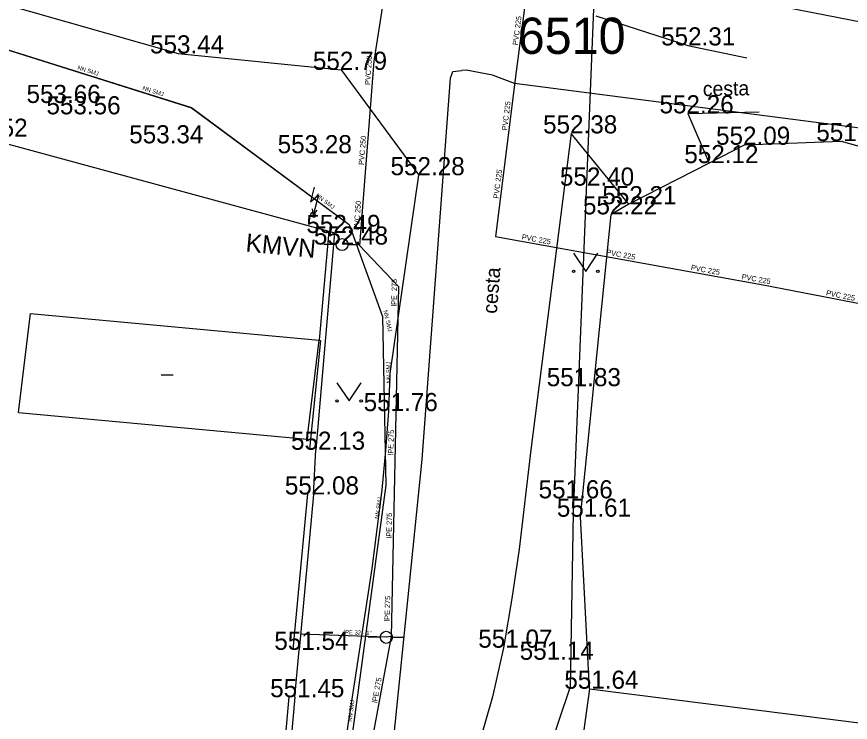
# Model space of a CAD drawing. Extents: x -669393 to -668650, y -1126925 to -1126294.
# Drawn here: x -668927.43 to -668892.94, y -1126476.42 to -1126447.22 of the extents above; entities that cross this region are included whole.
import ezdxf

# ---------------------------------------------------------------- set-up
doc = ezdxf.new("R2010")
doc.units = 0
for name, color, linetype in [('G_Bod_tecka', 7, 'Continuous'), ('G_Bod_vyska', 7, 'Continuous'), ('G_Bodove_pole', 7, 'Continuous'), ('G_Budovy-znacky', 7, 'Continuous'), ('G_Budovy_Objekty', 7, 'Continuous'), ('G_Cesty_Schody', 7, 'Continuous'), ('G_Ploty', 7, 'Continuous'), ('G_Ploty_vstupy', 7, 'Continuous'), ('G_Popisy_povrchu', 7, 'Continuous'), ('G_Poznamky_odkaz', 7, 'Continuous'), ('G_Site-Rozvadece', 7, 'Continuous'), ('G_Site-vodovod', 7, 'Continuous'), ('G_Z_ELsilove_podz_kotovane', 7, 'Continuous'), ('G_Z_PLYNY_podz_geodeticky', 7, 'Continuous'), ('G_Z_SPOJE_podz_geodeticky', 7, 'Continuous'), ('G_Z_SPOJE_podz_priblizne', 7, 'Continuous'), ('G_Z_VODA_podz_kotovane', 7, 'Continuous'), ('G_Zelen-rozhrani', 7, 'Continuous'), ('G_Zelen-Znacky', 7, 'Continuous'), ('Vrstva 26', 7, 'Continuous'), ('Vrstva 4', 7, 'Continuous'), ('Vrstva 5', 7, 'Continuous'), ('Vrstva 6', 7, 'Continuous')]:
    doc.layers.add(name, color=color, linetype=linetype)

msp = doc.modelspace()

# ---------------------------------------------------------------- linework, layer by layer
at = {"layer": 'G_Bod_tecka'}
for p, q in [((-668920.75, -1126448.74), (-668920.75, -1126448.74)), ((-668899.67, -1126448.41), (-668899.67, -1126448.41)), ((-668914.01, -1126449.42), (-668914.01, -1126449.42)), ((-668925.83, -1126450.79), (-668925.83, -1126450.79)), ((-668925.02, -1126451.26), (-668925.02, -1126451.26)), ((-668899.66, -1126451.22), (-668899.66, -1126451.22)), ((-668904.49, -1126452.05), (-668904.49, -1126452.05)), ((-668921.61, -1126452.46), (-668921.61, -1126452.46)), ((-668897.31, -1126452.52), (-668897.31, -1126452.52)), ((-668893.33, -1126452.37), (-668893.33, -1126452.37)), ((-668915.47, -1126452.87), (-668915.47, -1126452.87)), ((-668898.79, -1126453.28), (-668898.79, -1126453.28)), ((-668910.8, -1126453.78), (-668910.8, -1126453.78)), ((-668903.77, -1126454.21), (-668903.77, -1126454.21)), ((-668902.1, -1126454.98), (-668902.1, -1126454.98)), ((-668902.84, -1126455.4), (-668902.84, -1126455.4)), ((-668914.28, -1126456.17), (-668914.28, -1126456.17)), ((-668913.97, -1126456.65), (-668913.97, -1126456.65)), ((-668904.48, -1126462.51), (-668904.48, -1126462.51)), ((-668912.04, -1126463.54), (-668912.04, -1126463.54)), ((-668915.06, -1126465.14), (-668915.06, -1126465.14)), ((-668915.15, -1126466.99), (-668915.15, -1126466.99)), ((-668904.79, -1126467.15), (-668904.79, -1126467.15)), ((-668904.11, -1126467.91), (-668904.11, -1126467.91)), ((-668915.75, -1126473.42), (-668915.75, -1126473.42)), ((-668907.29, -1126473.33), (-668907.29, -1126473.33)), ((-668905.74, -1126473.83), (-668905.74, -1126473.83)), ((-668903.74, -1126475.03), (-668903.74, -1126475.03)), ((-668915.92, -1126475.38), (-668915.92, -1126475.38))]:
    msp.add_line(p, q, dxfattribs=at)
at = {"layer": 'G_Budovy-znacky'}
msp.add_lwpolyline([(-668921.45, -1126462.04), (-668920.95, -1126462.04)], dxfattribs=at)
at = {"layer": 'G_Budovy_Objekty'}
for p, q in [((-668927.36, -1126463.6), (-668926.86, -1126459.5)), ((-668926.86, -1126459.5), (-668914.92, -1126460.6)), ((-668915.41, -1126464.7), (-668914.92, -1126460.6)), ((-668927.36, -1126463.6), (-668915.41, -1126464.7)), ((-668903.74, -1126475.03), (-668904.71, -1126482.16)), ((-668903.74, -1126475.03), (-668857.07, -1126480.95))]:
    msp.add_line(p, q, dxfattribs=at)
at = {"layer": 'G_Cesty_Schody'}
msp.add_line((-668899.66, -1126451.22), (-668896.71, -1126451.16), dxfattribs=at)
for points in [[(-668987.39, -1126472.25), (-668982.11, -1126465.21), (-668976.82, -1126458.17), (-668974.68, -1126455.18), (-668971.59, -1126450.6), (-668970.01, -1126448.32), (-668968.35, -1126446.06), (-668967.69, -1126445.28), (-668967.05, -1126444.67), (-668966.44, -1126444.17), (-668965.31, -1126443.41), (-668964.4, -1126442.92), (-668963.69, -1126442.59), (-668962.6, -1126442.18), (-668961.48, -1126441.85), (-668960.45, -1126441.61), (-668958.64, -1126441.32), (-668957.27, -1126441.2), (-668956.25, -1126441.17), (-668954.72, -1126441.24), (-668953.21, -1126441.42), (-668944.59, -1126442.87), (-668935.98, -1126444.4), (-668920.75, -1126448.74)], [(-668903.47, -1126447.19), (-668899.67, -1126448.41), (-668897.23, -1126448.92)], [(-668920.75, -1126448.74), (-668914.01, -1126449.42), (-668910.8, -1126453.78)], [(-668899.66, -1126451.22), (-668898.79, -1126453.28)], [(-668904.49, -1126452.05), (-668906.16, -1126465.14), (-668906.64, -1126469.25), (-668906.94, -1126471.3), (-668907.29, -1126473.33), (-668907.75, -1126475.36), (-668908.61, -1126478.38), (-668909.49, -1126481.39)], [(-668902.1, -1126454.98), (-668904.49, -1126452.05)], [(-668914.37, -1126480.86), (-668913.72, -1126476.53), (-668912.72, -1126470.05), (-668912.31, -1126466.8), (-668912.16, -1126465.17), (-668912.04, -1126463.54), (-668911.98, -1126461.99), (-668910.8, -1126453.78)]]:
    msp.add_lwpolyline(points, dxfattribs=at)
at = {"layer": 'G_Ploty'}
for p, q in [((-668928.88, -1126452.19), (-668914.52, -1126456.1)), ((-668897.31, -1126452.52), (-668893.33, -1126452.37)), ((-668893.33, -1126452.37), (-668855.19, -1126463.12)), ((-668904.11, -1126467.91), (-668902.84, -1126455.4)), ((-668914.28, -1126456.17), (-668915.06, -1126465.14)), ((-668914.52, -1126456.1), (-668914.92, -1126460.6)), ((-668914.52, -1126456.1), (-668914.28, -1126456.17)), ((-668915.4, -1126466.97), (-668916, -1126473.4)), ((-668915.15, -1126466.99), (-668915.75, -1126473.42)), ((-668903.74, -1126475.03), (-668904.11, -1126467.91)), ((-668916.17, -1126475.36), (-668918.4, -1126499.95)), ((-668915.92, -1126475.38), (-668918.16, -1126500.02))]:
    msp.add_line(p, q, dxfattribs=at)
msp.add_lwpolyline([(-668914.92, -1126460.6), (-668914.86, -1126460.62), (-668915.31, -1126465.12)], dxfattribs=at)
at = {"layer": 'G_Ploty_vstupy'}
for p, q in [((-668915.15, -1126466.99), (-668915.06, -1126465.14)), ((-668915.92, -1126475.38), (-668915.75, -1126473.42))]:
    msp.add_line(p, q, dxfattribs=at)
msp.add_lwpolyline([(-668897.31, -1126452.52), (-668898.79, -1126453.28), (-668902.1, -1126454.98), (-668902.84, -1126455.4)], dxfattribs=at)
at = {"layer": 'G_Site-Rozvadece'}
for p, q in [((-668915.117, -1126454.277), (-668915.281, -1126454.881)), ((-668915.281, -1126454.881), (-668914.941, -1126454.585)), ((-668914.941, -1126454.585), (-668915.171, -1126455.429)), ((-668915.213, -1126455.164), (-668915.171, -1126455.429)), ((-668915.171, -1126455.429), (-668915.001, -1126455.222))]:
    msp.add_line(p, q, dxfattribs=at)
msp.add_lwpolyline([(-668915.25, -1126455.34), (-668915.29, -1126455.47), (-668915.09, -1126455.52), (-668915.06, -1126455.4)], close=True, dxfattribs=at)
at = {"layer": 'G_Site-vodovod'}
for points in [[(-668914.22, -1126456.65), (-668914.72, -1126456.65)], [(-668913.72, -1126456.65), (-668913.22, -1126456.65)], [(-668912.39, -1126472.9), (-668912.89, -1126472.9)], [(-668911.89, -1126472.9), (-668911.39, -1126472.9)]]:
    msp.add_lwpolyline(points, dxfattribs=at)
for centre in [(-668913.97, -1126456.65), (-668912.14, -1126472.9)]:
    msp.add_circle(centre, 0.25, dxfattribs=at)
at = {"layer": 'G_Z_ELsilove_podz_kotovane'}
for points in [[(-668937.768, -1126435.562), (-668938.034, -1126437.544), (-668936.385, -1126445.879), (-668920.2, -1126450.985), (-668913.672, -1126455.821), (-668912.303, -1126459.624), (-668912.231, -1126463.116), (-668912.16, -1126466.608), (-668913.439, -1126476.107), (-668914.719, -1126485.605), (-668915.198, -1126491.623), (-668909.273, -1126492.966), (-668905.406, -1126493.033), (-668901.539, -1126493.101), (-668891.807, -1126494.747), (-668882.075, -1126496.394), (-668874.729, -1126498.101), (-668867.382, -1126499.807), (-668863.822, -1126501.698), (-668862.992, -1126507.05), (-668868.356, -1126534.566)], [(-668937.77, -1126435.56), (-668938.03, -1126437.54), (-668936.39, -1126445.88), (-668920.2, -1126450.98), (-668913.67, -1126455.82), (-668912.3, -1126459.62), (-668912.23, -1126463.12), (-668912.16, -1126466.61), (-668913.44, -1126476.11), (-668914.72, -1126485.6), (-668915.2, -1126491.62), (-668909.27, -1126492.97), (-668905.41, -1126493.03), (-668901.54, -1126493.1), (-668891.81, -1126494.75), (-668882.08, -1126496.39), (-668874.73, -1126498.1), (-668867.38, -1126499.81), (-668863.82, -1126501.7), (-668862.99, -1126507.05), (-668868.36, -1126534.57)]]:
    msp.add_lwpolyline(points, dxfattribs=at)
at = {"layer": 'G_Z_PLYNY_podz_geodeticky'}
for points in [[(-668909.49, -1126449.76), (-668909.39, -1126449.49), (-668909.01, -1126449.44)], [(-668753.438, -1126489.793), (-668786.46, -1126477.19), (-668835.12, -1126465.42), (-668887.49, -1126452.48), (-668890.09, -1126452.15), (-668906.83, -1126449.99), (-668907.75, -1126449.64), (-668908.84, -1126449.43), (-668909.01, -1126449.44)], [(-668914.98, -1126503.61), (-668913.83, -1126495.44), (-668912.23, -1126480.98), (-668910.65, -1126465.54), (-668909.49, -1126449.76)]]:
    msp.add_lwpolyline(points, dxfattribs=at)
at = {"layer": 'G_Z_SPOJE_podz_geodeticky'}
msp.add_lwpolyline([(-668913.11, -1126502.62), (-668907.04, -1126482.44), (-668904.52, -1126474.93), (-668904.4, -1126467.75), (-668903.38, -1126442.44), (-668901.53, -1126408.78), (-668897.76, -1126368.98), (-668893.07, -1126321.82), (-668889.79, -1126320.56), (-668870.03, -1126313.47), (-668858.58, -1126310.04), (-668856.57, -1126309.46), (-668855.65, -1126309.36)], dxfattribs=at)
at = {"layer": 'G_Z_SPOJE_podz_priblizne'}
msp.add_lwpolyline([(-668913.11, -1126502.62), (-668907.04, -1126482.44), (-668904.52, -1126474.93), (-668904.4, -1126467.75), (-668903.38, -1126442.44), (-668901.53, -1126408.78), (-668897.76, -1126368.98), (-668893.07, -1126321.82), (-668889.79, -1126320.56), (-668870.03, -1126313.47), (-668858.58, -1126310.04), (-668856.57, -1126309.46), (-668855.65, -1126309.36)], dxfattribs=at)
at = {"layer": 'G_Z_VODA_podz_kotovane'}
for points in [[(-668923.18, -1126430.04), (-668922.75, -1126430.16), (-668922, -1126430.37), (-668921.09, -1126430.63), (-668920.8, -1126430.71), (-668920.06, -1126430.92), (-668919.42, -1126431.16), (-668919.11, -1126431.28), (-668910.33, -1126434.17), (-668912.66, -1126449.06), (-668913.25, -1126456.69), (-668911.63, -1126458.38)], [(-668920.08, -1126430.28), (-668920.02, -1126430.3), (-668904.97, -1126435.12), (-668905.48, -1126439.68), (-668906.77, -1126449.49), (-668907.62, -1126456.31), (-668896.55, -1126458.31), (-668888.7, -1126459.83), (-668874.33, -1126462.67)], [(-668911.63, -1126458.38), (-668911.94, -1126472.87), (-668917.84, -1126504.71), (-668919.43, -1126508.14), (-668925.09, -1126520.35), (-668931.13, -1126532.07), (-668941.27, -1126553.58), (-668941.86, -1126555.28), (-668944.85, -1126563.31), (-668947.04, -1126570.29), (-668952.04, -1126588.69), (-668955.63, -1126601.9), (-668956.77, -1126606.11), (-668961.43, -1126623.79), (-668964.55, -1126637.99), (-668966, -1126644.81), (-668969.29, -1126661.42), (-668971.68, -1126675.88)], [(-668911.94, -1126472.87), (-668912.14, -1126472.9), (-668915.69, -1126472.77)]]:
    msp.add_lwpolyline(points, dxfattribs=at)
at = {"layer": 'G_Zelen-rozhrani'}
msp.add_lwpolyline([(-668902.63, -1126445.45), (-668884.31, -1126449.03)], dxfattribs=at)
at = {"layer": 'G_Zelen-Znacky'}
for points in [[(-668904.39, -1126457.01), (-668903.89, -1126457.76)], [(-668903.89, -1126457.76), (-668903.39, -1126457.01)], [(-668914.18, -1126462.37), (-668913.68, -1126463.12)], [(-668913.68, -1126463.12), (-668913.18, -1126462.37)]]:
    msp.add_lwpolyline(points, dxfattribs=at)
for centre in [(-668904.39, -1126457.76), (-668903.39, -1126457.76), (-668914.18, -1126463.12), (-668913.18, -1126463.12)]:
    msp.add_circle(centre, 0.05, dxfattribs=at)
at = {"layer": 'Vrstva 26'}
for points in [[(-668923.182, -1126430.037), (-668922.754, -1126430.158), (-668922.002, -1126430.37), (-668921.092, -1126430.626), (-668920.804, -1126430.707), (-668920.056, -1126430.918), (-668919.418, -1126431.165), (-668919.112, -1126431.283), (-668910.325, -1126434.169), (-668912.661, -1126449.065), (-668913.252, -1126456.694), (-668911.629, -1126458.384)], [(-668920.076, -1126430.28), (-668920.02, -1126430.3), (-668904.97, -1126435.12), (-668905.48, -1126439.68), (-668906.77, -1126449.49), (-668907.62, -1126456.31), (-668896.55, -1126458.31), (-668888.7, -1126459.83), (-668874.33, -1126462.67)], [(-668911.629, -1126458.384), (-668911.94, -1126472.871), (-668917.84, -1126504.71), (-668919.428, -1126508.136), (-668925.09, -1126520.35), (-668931.13, -1126532.07), (-668941.27, -1126553.58), (-668941.858, -1126555.282), (-668944.85, -1126563.31), (-668947.04, -1126570.29), (-668952.039, -1126588.693), (-668955.626, -1126601.898), (-668956.767, -1126606.112), (-668961.43, -1126623.79), (-668964.551, -1126637.993), (-668965.997, -1126644.809), (-668969.289, -1126661.422), (-668971.679, -1126675.884)], [(-668911.94, -1126472.871), (-668912.138, -1126472.896), (-668915.689, -1126472.766)]]:
    msp.add_lwpolyline(points, dxfattribs=at)
at = {"layer": 'Vrstva 4'}
msp.add_lwpolyline([(-668937.768, -1126435.562), (-668938.034, -1126437.544), (-668936.385, -1126445.879), (-668920.2, -1126450.985), (-668913.672, -1126455.821), (-668912.303, -1126459.624), (-668912.232, -1126463.116), (-668912.16, -1126466.608), (-668913.44, -1126476.106), (-668914.719, -1126485.605), (-668915.198, -1126491.623), (-668909.273, -1126492.966), (-668905.406, -1126493.034), (-668901.539, -1126493.101), (-668891.807, -1126494.748), (-668882.075, -1126496.394), (-668874.728, -1126498.101), (-668867.382, -1126499.807), (-668863.822, -1126501.698), (-668862.992, -1126507.05), (-668868.356, -1126534.566)], dxfattribs=at)
at = {"layer": 'Vrstva 6'}
msp.add_line((-668912.138, -1126472.896), (-668912.138, -1126472.896), dxfattribs=at)

# ---------------------------------------------------------------- texts
at = {"layer": 'G_Bod_vyska'}
for s, p in [('552.31', (-668900.772, -1126448.41)), ('553.44', (-668921.914, -1126448.74)), ('552.79', (-668915.176, -1126449.42)), ('553.66', (-668927.022, -1126450.79)), ('552.26', (-668900.838, -1126451.22)), ('553.56', (-668926.198, -1126451.26)), ('553.52', (-668930.044, -1126452.19)), ('552.38', (-668905.654, -1126452.05)), ('553.34', (-668922.774, -1126452.46)), ('552.09', (-668898.498, -1126452.52)), ('551.83', (-668894.352, -1126452.37)), ('553.28', (-668916.634, -1126452.87)), ('552.12', (-668899.812, -1126453.28)), ('552.28', (-668911.964, -1126453.78)), ('552.40', (-668904.956, -1126454.21)), ('552.21', (-668903.202, -1126454.98)), ('552.22', (-668904.004, -1126455.4)), ('552.49', (-668915.446, -1126456.17)), ('552.48', (-668915.134, -1126456.65)), ('551.83', (-668905.502, -1126462.51)), ('551.76', (-668913.076, -1126463.54)), ('552.13', (-668916.082, -1126465.14)), ('552.08', (-668916.336, -1126466.99)), ('551.66', (-668905.84, -1126467.15)), ('551.61', (-668905.084, -1126467.91)), ('551.54', (-668916.772, -1126473.42)), ('551.07', (-668908.334, -1126473.33)), ('551.14', (-668906.621, -1126473.83)), ('551.64', (-668904.776, -1126475.03)), ('551.45', (-668916.942, -1126475.38))]:
    msp.add_text(s, height=0.75, dxfattribs=at).set_placement(p)
at = {"layer": 'G_Bodove_pole'}
msp.add_text('6510', height=1.5, dxfattribs=at).set_placement((-668906.704, -1126448.76))
at = {"layer": 'G_Popisy_povrchu'}
for rotation, p in [(1.0886, (-668899.041, -1126450.508)), (85.4018, (-668907.569, -1126459.526))]:
    msp.add_text('cesta', height=0.6, rotation=rotation, dxfattribs=at).set_placement(p)
at = {"layer": 'G_Poznamky_odkaz'}
msp.add_text('KMVN', height=0.75, rotation=354.7429, dxfattribs=at).set_placement((-668917.978, -1126456.936))
at = {"layer": 'Vrstva 4'}
for s, height, rotation, p in [('PVC 225', 0.2194, 82.5276, (-668906.7, -1126448.409)), ('PVC 250', 0.2194, 86.1616, (-668912.809, -1126450.053)), ('PVC 225', 0.2194, 82.9121, (-668907.146, -1126451.937)), ('PVC 250', 0.2194, 85.6117, (-668913.065, -1126453.364)), ('PVC 225', 0.2194, 82.8885, (-668907.498, -1126454.759)), ('PVC 250', 0.2194, 85.6159, (-668913.274, -1126456.056)), ('PVC 225', 0.2194, 349.773, (-668906.551, -1126456.431)), ('PVC 225', 0.2194, 349.7511, (-668903.052, -1126457.063)), ('PVC 225', 0.2194, 349.7511, (-668899.553, -1126457.696)), ('PVC 225', 0.2194, 349.7607, (-668897.454, -1126458.075)), ('lPE  275', 0.2194, 88.7707, (-668911.717, -1126459.217)), ('PVC 225', 0.2194, 348.8874, (-668893.962, -1126458.746)), ('lPE 275', 0.2194, 88.7759, (-668911.85, -1126465.371)), ('lPE 275', 0.2194, 88.746, (-668911.924, -1126468.809)), ('lPE 275', 0.2194, 88.746, (-668911.998, -1126472.248)), ('lPE 32 - 1"', 0.17551, 357.9565, (-668913.899, -1126472.769)), ('lPE 275', 0.2194, 79.5419, (-668912.522, -1126475.629))]:
    msp.add_text(s, height=height, rotation=rotation, dxfattribs=at).set_placement(p)
at = {"layer": 'Vrstva 5'}
for rotation, p in [(342.3981, (-668924.928, -1126449.398)), (342.4093, (-668922.237, -1126450.246)), (323.5009, (-668915.085, -1126454.66)), (283.0474, (-668912.264, -1126459.387)), (91.1865, (-668911.949, -1126462.388)), (82.3, (-668912.441, -1126468.011)), (82.3735, (-668913.571, -1126476.397))]:
    msp.add_text('NN SMJ', height=0.1755, rotation=rotation, dxfattribs=at).set_placement(p)

doc.saveas('drawing.dxf')
